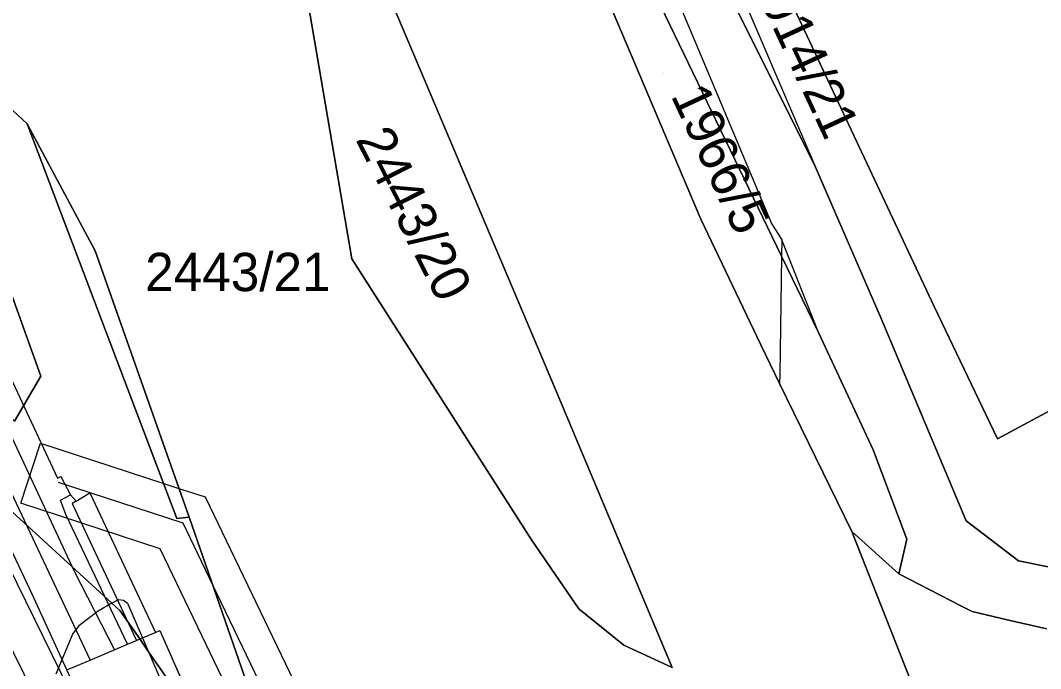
# Model space of a CAD drawing. Extents: x -263423 to -261326, y -1240067 to -1237864.
# Drawn here: x -262306.1 to -262253, y -1239812.3 to -1239778.6 of the extents above; entities that cross this region are included whole.
import ezdxf

# ---------------------------------------------------------------- set-up
doc = ezdxf.new("R2010")
doc.units = 0
for name, color, linetype in [('body_kn', 7, 'Continuous'), ('kladpar_druhypozemkov', 7, 'Continuous'), ('kladpar_hranice', 7, 'Continuous'), ('kladpar_parcelnecisla', 7, 'Continuous'), ('kladpar_plochy', 7, 'Continuous'), ('kladpar_sipky', 7, 'Continuous'), ('tarchy_linie', 7, 'Continuous'), ('zappar_hrandruhpozemk', 7, 'Continuous')]:
    doc.layers.add(name, color=color, linetype=linetype)

msp = doc.modelspace()

# ---------------------------------------------------------------- linework, layer by layer
at = {"layer": 'body_kn'}
for p, q in [((-262305.79, -1239783.95), (-262305.79, -1239783.95)), ((-262305.79, -1239783.95), (-262305.79, -1239783.95)), ((-262264.69, -1239786.21), (-262264.69, -1239786.21)), ((-262270.66, -1239788.92), (-262270.66, -1239788.92)), ((-262266.98, -1239789.15), (-262266.98, -1239789.15)), ((-262266.45, -1239790), (-262266.45, -1239790)), ((-262266.45, -1239790), (-262266.45, -1239790)), ((-262302.24, -1239790.57), (-262302.24, -1239790.57)), ((-262288.86, -1239790.99), (-262288.86, -1239790.99)), ((-262266.46, -1239790.84), (-262266.46, -1239790.84)), ((-262266.46, -1239790.84), (-262266.46, -1239790.84)), ((-262258.51, -1239793.47), (-262258.51, -1239793.47)), ((-262261.27, -1239794.09), (-262261.27, -1239794.09)), ((-262264.54, -1239794.82), (-262264.54, -1239794.82)), ((-262264.54, -1239794.82), (-262264.54, -1239794.82)), ((-262267.54, -1239795.47), (-262267.54, -1239795.47)), ((-262305.08, -1239797.1), (-262305.08, -1239797.1)), ((-262266.55, -1239797.02), (-262266.55, -1239797.02)), ((-262266.56, -1239797.49), (-262266.56, -1239797.49)), ((-262278.25, -1239797.79), (-262278.25, -1239797.79)), ((-262305.09, -1239800.6), (-262305.09, -1239800.6)), ((-262255.2, -1239800.36), (-262255.2, -1239800.36)), ((-262261.69, -1239800.94), (-262261.69, -1239800.94)), ((-262304.2, -1239802.42), (-262304.2, -1239802.42)), ((-262304.04, -1239802.33), (-262304.04, -1239802.33)), ((-262304.18, -1239802.63), (-262304.18, -1239802.63)), ((-262298.67, -1239802.69), (-262298.67, -1239802.69)), ((-262297.88, -1239802.95), (-262297.88, -1239802.95)), ((-262303.52, -1239803.28), (-262303.52, -1239803.28)), ((-262302.52, -1239803.19), (-262302.52, -1239803.19)), ((-262296.5, -1239803.4), (-262296.5, -1239803.4)), ((-262306.12, -1239803.73), (-262306.12, -1239803.73)), ((-262304.05, -1239803.57), (-262304.05, -1239803.57)), ((-262303.45, -1239803.74), (-262303.45, -1239803.74)), ((-262303.23, -1239803.61), (-262303.23, -1239803.61)), ((-262303.23, -1239803.61), (-262303.23, -1239803.61)), ((-262303.78, -1239804.31), (-262303.78, -1239804.31)), ((-262297.98, -1239804.52), (-262297.98, -1239804.52)), ((-262297.35, -1239804.45), (-262297.35, -1239804.45)), ((-262297.68, -1239804.75), (-262297.68, -1239804.75)), ((-262256.84, -1239804.64), (-262256.84, -1239804.64)), ((-262279.5, -1239805.64), (-262279.5, -1239805.64)), ((-262262.8, -1239805.2), (-262262.8, -1239805.2)), ((-262262.8, -1239805.2), (-262262.8, -1239805.2)), ((-262259.93, -1239805.59), (-262259.93, -1239805.59)), ((-262298.86, -1239806.1), (-262298.86, -1239806.1)), ((-262254.11, -1239806.73), (-262254.11, -1239806.73)), ((-262303.33, -1239807.26), (-262303.33, -1239807.26)), ((-262260.35, -1239807.41), (-262260.35, -1239807.41)), ((-262304.38, -1239807.92), (-262304.38, -1239807.92)), ((-262296.11, -1239808.02), (-262296.11, -1239808.02)), ((-262305.52, -1239808.46), (-262305.52, -1239808.46)), ((-262301.02, -1239808.75), (-262301.02, -1239808.75)), ((-262300.76, -1239808.78), (-262300.76, -1239808.78)), ((-262302.08, -1239809.35), (-262302.08, -1239809.35)), ((-262301.37, -1239808.94), (-262301.37, -1239808.94)), ((-262301.37, -1239808.94), (-262301.37, -1239808.94)), ((-262300.94, -1239809.33), (-262300.94, -1239809.33)), ((-262300.56, -1239808.94), (-262300.56, -1239808.94)), ((-262277.02, -1239809.23), (-262277.02, -1239809.23)), ((-262257.12, -1239809.07), (-262257.12, -1239809.07)), ((-262256.53, -1239809.37), (-262256.53, -1239809.37)), ((-262254.7, -1239809.8), (-262254.7, -1239809.8)), ((-262303.09, -1239810.12), (-262303.09, -1239810.12)), ((-262298.87, -1239810.36), (-262298.87, -1239810.36)), ((-262298.87, -1239810.36), (-262298.87, -1239810.36)), ((-262303.41, -1239810.51), (-262303.41, -1239810.51)), ((-262300.09, -1239810.88), (-262300.09, -1239810.88)), ((-262299.92, -1239810.8), (-262299.92, -1239810.8)), ((-262299.92, -1239810.8), (-262299.92, -1239810.8)), ((-262299.78, -1239810.74), (-262299.78, -1239810.74)), ((-262299.78, -1239810.74), (-262299.78, -1239810.74)), ((-262299.09, -1239810.46), (-262299.09, -1239810.46)), ((-262301.23, -1239811.36), (-262301.23, -1239811.36)), ((-262300.56, -1239811.08), (-262300.56, -1239811.08)), ((-262300.56, -1239811.08), (-262300.56, -1239811.08)), ((-262299.46, -1239811.47), (-262299.46, -1239811.47)), ((-262299.46, -1239811.47), (-262299.46, -1239811.47)), ((-262274.68, -1239811.12), (-262274.68, -1239811.12)), ((-262302.51, -1239811.9), (-262302.51, -1239811.9)), ((-262272.17, -1239812.28), (-262272.17, -1239812.28))]:
    msp.add_line(p, q, dxfattribs=at)
at = {"layer": 'kladpar_druhypozemkov'}
for p, q in [((-262272.62, -1239781.29), (-262272.62, -1239781.29)), ((-262283.82, -1239789.99), (-262283.82, -1239789.99)), ((-262300.96, -1239795.26), (-262300.96, -1239795.26))]:
    msp.add_line(p, q, dxfattribs=at)
at = {"layer": 'kladpar_hranice'}
for points in [[(-262252.63, -1239810.28), (-262254.7, -1239809.8), (-262256.53, -1239809.37), (-262257.12, -1239809.07), (-262260.35, -1239807.41), (-262259.93, -1239805.59), (-262261.69, -1239800.94), (-262264.54, -1239794.82), (-262266.46, -1239790.84), (-262273.5, -1239776.25), (-262283.23, -1239758.76), (-262289.84, -1239737.36), (-262297.65, -1239718.18), (-262294.65, -1239717.27)], [(-262294.65, -1239717.27), (-262293.71, -1239718.87), (-262291.34, -1239723.84), (-262289.29, -1239728.18), (-262283.06, -1239741.57), (-262277.32, -1239753.62), (-262273.77, -1239760.95), (-262258.51, -1239793.47), (-262255.2, -1239800.36), (-262251.32, -1239798.29)], [(-262250.4, -1239807.48), (-262254.11, -1239806.73), (-262256.84, -1239804.64), (-262261.27, -1239794.09), (-262264.69, -1239786.21), (-262269.33, -1239776.9), (-262277.13, -1239757.68), (-262279.99, -1239750.8), (-262286.1, -1239736.11), (-262294.65, -1239717.27)], [(-262294.65, -1239717.27), (-262286.1, -1239736.11), (-262279.99, -1239750.8), (-262277.13, -1239757.68), (-262269.33, -1239776.9), (-262264.69, -1239786.21), (-262261.27, -1239794.09), (-262256.84, -1239804.64), (-262254.11, -1239806.73), (-262250.4, -1239807.48)], [(-262297.65, -1239718.18), (-262289.84, -1239737.36), (-262283.23, -1239758.76), (-262275.7, -1239777.02), (-262270.66, -1239788.92), (-262267.54, -1239795.47), (-262266.56, -1239797.49), (-262262.8, -1239805.2), (-262252.31, -1239831.75)], [(-262302.09, -1239740.68), (-262296.15, -1239755.13), (-262296.06, -1239755.36), (-262293.5, -1239761.58), (-262289.6, -1239770.91), (-262288.52, -1239773.5), (-262278.25, -1239797.79), (-262272.17, -1239812.28), (-262274.68, -1239811.12), (-262277.02, -1239809.23), (-262279.5, -1239805.64), (-262288.86, -1239790.99), (-262291.16, -1239777.57), (-262298.99, -1239764.65), (-262302.49, -1239760.09), (-262304.17, -1239756.39), (-262304.6, -1239754.23), (-262304.64, -1239753.8), (-262304.73, -1239752.7), (-262304.83, -1239751.43), (-262304.48, -1239747.62), (-262304.46, -1239745.02), (-262305.35, -1239738.53)], [(-262308.44, -1239759.4), (-262304.83, -1239751.43), (-262304.73, -1239752.7), (-262304.64, -1239753.8), (-262304.6, -1239754.23), (-262304.17, -1239756.39), (-262302.49, -1239760.09), (-262298.99, -1239764.65), (-262291.16, -1239777.57), (-262288.86, -1239790.99), (-262279.5, -1239805.64), (-262277.02, -1239809.23), (-262274.68, -1239811.12), (-262272.17, -1239812.28), (-262278.25, -1239797.79), (-262288.52, -1239773.5), (-262289.6, -1239770.91), (-262293.5, -1239761.58), (-262296.06, -1239755.36), (-262296.15, -1239755.13), (-262302.09, -1239740.68)], [(-262251.32, -1239798.29), (-262255.2, -1239800.36), (-262258.51, -1239793.47), (-262273.77, -1239760.95), (-262259.96, -1239754.52), (-262258.68, -1239753.96), (-262244.61, -1239747.46)], [(-262283.23, -1239758.76), (-262273.5, -1239776.25), (-262266.46, -1239790.84), (-262264.54, -1239794.82), (-262261.69, -1239800.94), (-262259.93, -1239805.59), (-262260.35, -1239807.41), (-262262.8, -1239805.2), (-262266.56, -1239797.49), (-262267.54, -1239795.47), (-262270.66, -1239788.92), (-262275.7, -1239777.02), (-262283.23, -1239758.76)], [(-262323.55, -1239783.08), (-262321.66, -1239781.73), (-262321.59, -1239781.7), (-262316.57, -1239779.53), (-262315.96, -1239779.58), (-262311.99, -1239779.91), (-262311.24, -1239779.97), (-262308.83, -1239786.67), (-262305.08, -1239797.1), (-262306.45, -1239799.44), (-262309.09, -1239796.91), (-262311.49, -1239794.61), (-262312.18, -1239793.95), (-262317.51, -1239788.86), (-262322.92, -1239783.68), (-262323.39, -1239783.23), (-262323.55, -1239783.08)], [(-262309.24, -1239780.75), (-262305.79, -1239783.95), (-262297.98, -1239804.52), (-262297.35, -1239804.45), (-262292.87, -1239817.31), (-262295.25, -1239817.8), (-262297.26, -1239814.76), (-262298.74, -1239812.52), (-262299.46, -1239811.47), (-262299.92, -1239810.8), (-262300.94, -1239809.33), (-262301.37, -1239808.94), (-262309.5, -1239801.49)], [(-262253.81, -1239854.57), (-262263.14, -1239833.09), (-262268.32, -1239821.16), (-262271.03, -1239820.09), (-262274.23, -1239818.37), (-262276.74, -1239816.35), (-262278.52, -1239814.97), (-262278.84, -1239813.82), (-262282.02, -1239814.62), (-262289.2, -1239816.47), (-262291.81, -1239817.09), (-262292.87, -1239817.31), (-262297.35, -1239804.45), (-262302.24, -1239790.57), (-262305.79, -1239783.95), (-262309.24, -1239780.75)], [(-262305.79, -1239783.95), (-262302.24, -1239790.57), (-262297.35, -1239804.45), (-262297.98, -1239804.52), (-262305.79, -1239783.95)], [(-262306.45, -1239799.44), (-262305.08, -1239797.1), (-262308.83, -1239786.67)], [(-262309.5, -1239801.49), (-262301.37, -1239808.94), (-262300.94, -1239809.33), (-262299.92, -1239810.8), (-262299.46, -1239811.47), (-262298.74, -1239812.52)], [(-262262.8, -1239805.2), (-262260.35, -1239807.41), (-262257.12, -1239809.07), (-262256.53, -1239809.37), (-262254.7, -1239809.8), (-262252.63, -1239810.28)], [(-262252.31, -1239831.75), (-262262.8, -1239805.2)]]:
    msp.add_lwpolyline(points, dxfattribs=at)
at = {"layer": 'kladpar_plochy'}
for points in [[(-262252.63, -1239810.28), (-262254.7, -1239809.8), (-262256.53, -1239809.37), (-262257.12, -1239809.07), (-262260.35, -1239807.41), (-262259.93, -1239805.59), (-262261.69, -1239800.94), (-262264.54, -1239794.82), (-262266.46, -1239790.84), (-262273.5, -1239776.25), (-262283.23, -1239758.76), (-262289.84, -1239737.36), (-262297.65, -1239718.18), (-262294.65, -1239717.27), (-262286.1, -1239736.11), (-262279.99, -1239750.8), (-262277.13, -1239757.68), (-262269.33, -1239776.9), (-262264.69, -1239786.21), (-262261.27, -1239794.09), (-262256.84, -1239804.64), (-262254.11, -1239806.73), (-262250.4, -1239807.48)], [(-262250.4, -1239807.48), (-262254.11, -1239806.73), (-262256.84, -1239804.64), (-262261.27, -1239794.09), (-262264.69, -1239786.21), (-262269.33, -1239776.9), (-262277.13, -1239757.68), (-262279.99, -1239750.8), (-262286.1, -1239736.11), (-262294.65, -1239717.27), (-262293.71, -1239718.87), (-262291.34, -1239723.84), (-262289.29, -1239728.18), (-262283.06, -1239741.57), (-262277.32, -1239753.62), (-262273.77, -1239760.95), (-262258.51, -1239793.47), (-262255.2, -1239800.36), (-262251.32, -1239798.29)], [(-262289.84, -1239737.36), (-262283.23, -1239758.76), (-262275.7, -1239777.02), (-262270.66, -1239788.92), (-262267.54, -1239795.47), (-262266.56, -1239797.49), (-262262.8, -1239805.2), (-262252.31, -1239831.75)], [(-262302.09, -1239740.68), (-262296.15, -1239755.13), (-262296.06, -1239755.36), (-262293.5, -1239761.58), (-262289.6, -1239770.91), (-262288.52, -1239773.5), (-262278.25, -1239797.79), (-262272.17, -1239812.28), (-262274.68, -1239811.12), (-262277.02, -1239809.23), (-262279.5, -1239805.64), (-262288.86, -1239790.99), (-262291.16, -1239777.57), (-262298.99, -1239764.65), (-262302.49, -1239760.09), (-262304.17, -1239756.39), (-262304.6, -1239754.23), (-262304.64, -1239753.8), (-262304.73, -1239752.7), (-262304.83, -1239751.43), (-262304.48, -1239747.62), (-262304.46, -1239745.02), (-262305.35, -1239738.53)], [(-262308.44, -1239759.4), (-262304.83, -1239751.43), (-262304.73, -1239752.7), (-262304.64, -1239753.8), (-262304.6, -1239754.23), (-262304.17, -1239756.39), (-262302.49, -1239760.09), (-262298.99, -1239764.65), (-262291.16, -1239777.57), (-262288.86, -1239790.99), (-262279.5, -1239805.64), (-262277.02, -1239809.23), (-262274.68, -1239811.12), (-262272.17, -1239812.28), (-262278.25, -1239797.79), (-262288.52, -1239773.5), (-262289.6, -1239770.91), (-262293.5, -1239761.58), (-262296.06, -1239755.36), (-262296.15, -1239755.13), (-262302.09, -1239740.68)], [(-262251.32, -1239798.29), (-262255.2, -1239800.36), (-262258.51, -1239793.47), (-262273.77, -1239760.95), (-262259.96, -1239754.52), (-262258.68, -1239753.96), (-262244.61, -1239747.46)], [(-262309.24, -1239780.75), (-262305.79, -1239783.95), (-262297.98, -1239804.52), (-262297.35, -1239804.45), (-262292.87, -1239817.31), (-262295.25, -1239817.8), (-262297.26, -1239814.76), (-262298.74, -1239812.52), (-262299.46, -1239811.47), (-262299.92, -1239810.8), (-262300.94, -1239809.33), (-262301.37, -1239808.94), (-262309.5, -1239801.49)], [(-262253.81, -1239854.57), (-262263.14, -1239833.09), (-262268.32, -1239821.16), (-262271.03, -1239820.09), (-262274.23, -1239818.37), (-262276.74, -1239816.35), (-262278.52, -1239814.97), (-262278.84, -1239813.82), (-262282.02, -1239814.62), (-262289.2, -1239816.47), (-262291.81, -1239817.09), (-262292.87, -1239817.31), (-262297.35, -1239804.45), (-262302.24, -1239790.57), (-262305.79, -1239783.95), (-262309.24, -1239780.75)], [(-262306.45, -1239799.44), (-262305.08, -1239797.1), (-262308.83, -1239786.67)], [(-262309.5, -1239801.49), (-262301.37, -1239808.94), (-262300.94, -1239809.33), (-262299.92, -1239810.8), (-262299.46, -1239811.47), (-262298.74, -1239812.52), (-262297.26, -1239814.76), (-262295.25, -1239817.8), (-262296.58, -1239818.08), (-262300.06, -1239818.8), (-262302.54, -1239819.22), (-262303.89, -1239819.45), (-262306.16, -1239819.83)], [(-262252.31, -1239831.75), (-262262.8, -1239805.2), (-262260.35, -1239807.41), (-262257.12, -1239809.07), (-262256.53, -1239809.37), (-262254.7, -1239809.8), (-262252.63, -1239810.28)]]:
    msp.add_lwpolyline(points, dxfattribs=at)
for points in [[(-262283.23, -1239758.76), (-262273.5, -1239776.25), (-262266.46, -1239790.84), (-262264.54, -1239794.82), (-262261.69, -1239800.94), (-262259.93, -1239805.59), (-262260.35, -1239807.41), (-262262.8, -1239805.2), (-262266.56, -1239797.49), (-262267.54, -1239795.47), (-262270.66, -1239788.92), (-262275.7, -1239777.02)], [(-262323.55, -1239783.08), (-262321.66, -1239781.73), (-262321.59, -1239781.7), (-262316.57, -1239779.53), (-262315.96, -1239779.58), (-262311.99, -1239779.91), (-262311.24, -1239779.97), (-262308.83, -1239786.67), (-262305.08, -1239797.1), (-262306.45, -1239799.44), (-262309.09, -1239796.91), (-262311.49, -1239794.61), (-262312.18, -1239793.95), (-262317.51, -1239788.86), (-262322.92, -1239783.68), (-262323.39, -1239783.23)], [(-262305.79, -1239783.95), (-262302.24, -1239790.57), (-262297.35, -1239804.45), (-262297.98, -1239804.52)]]:
    msp.add_lwpolyline(points, close=True, dxfattribs=at)
at = {"layer": 'kladpar_sipky'}
msp.add_line((-262300.24, -1239796.69), (-262300.24, -1239796.69), dxfattribs=at)
at = {"layer": 'tarchy_linie'}
for points in [[(-262313.46, -1239741), (-262313.17, -1239743.08), (-262317.38, -1239744.81), (-262318.41, -1239745.34), (-262321.53, -1239746.93), (-262325.3, -1239748.85), (-262325.46, -1239748.93), (-262325.01, -1239749.54), (-262321.19, -1239754.68), (-262324.41, -1239757.42), (-262335.15, -1239766.59), (-262334.69, -1239767.18), (-262333.33, -1239768.93), (-262330.87, -1239772.09), (-262325.11, -1239779.49), (-262322.76, -1239782.52), (-262318.76, -1239787.66), (-262317.37, -1239789.45), (-262313.05, -1239798.24), (-262302.7, -1239819.25), (-262299.74, -1239825.25), (-262283.73, -1239860.36)], [(-262283.06, -1239741.57), (-262282.68, -1239742.36), (-262283.27, -1239742.91), (-262287.04, -1239746.42), (-262296.23, -1239754.96), (-262300.31, -1239758.75), (-262302.27, -1239760.38), (-262323.66, -1239778.23), (-262323.85, -1239778.39), (-262321.35, -1239781.6), (-262315.71, -1239788.85), (-262314.1, -1239792.12), (-262309.48, -1239801.51), (-262300.9, -1239818.94), (-262298.16, -1239824.5), (-262283.92, -1239855.72)], [(-262315.1, -1239788.17), (-262315.4, -1239788.36), (-262317.74, -1239784.69), (-262312.67, -1239781.42), (-262310.31, -1239785.1), (-262311.85, -1239786.09), (-262304.2, -1239802.42), (-262304.04, -1239802.33), (-262303.52, -1239803.28), (-262303.23, -1239803.61), (-262302.52, -1239803.19), (-262299.09, -1239810.46), (-262298.87, -1239810.36), (-262296.99, -1239814.64), (-262298.21, -1239815.16), (-262295.62, -1239821.01), (-262290.26, -1239833.21), (-262275.29, -1239867.64)], [(-262312.92, -1239786.77), (-262303.33, -1239807.26), (-262301.23, -1239811.36)], [(-262314.03, -1239787.49), (-262304.38, -1239807.92), (-262302.51, -1239811.9)], [(-262280.31, -1239865.53), (-262293.79, -1239834.9), (-262299.14, -1239822.63), (-262301.79, -1239816.68), (-262303.72, -1239812.41), (-262305.52, -1239808.46), (-262315.1, -1239788.17)], [(-262278.37, -1239848.67), (-262293.41, -1239817.42), (-262298.86, -1239806.1), (-262306.12, -1239803.73), (-262305.09, -1239800.6), (-262298.67, -1239802.69), (-262297.88, -1239802.95), (-262296.5, -1239803.4), (-262290.11, -1239816.69), (-262288.16, -1239820.73), (-262286.14, -1239828.73), (-262284.52, -1239835), (-262278.37, -1239848.67)], [(-262304.18, -1239802.63), (-262297.68, -1239804.75), (-262296.11, -1239808.02), (-262291.75, -1239817.08), (-262286.14, -1239828.73)], [(-262300.56, -1239811.08), (-262303.78, -1239804.31), (-262304.05, -1239803.57), (-262303.52, -1239803.28)], [(-262303.23, -1239803.61), (-262303.45, -1239803.74), (-262300.09, -1239810.88)]]:
    msp.add_lwpolyline(points, dxfattribs=at)
at = {"layer": 'zappar_hrandruhpozemk'}
for p, q in [((-262280.63, -1239756.64), (-262266.98, -1239789.15)), ((-262266.98, -1239789.15), (-262266.45, -1239790)), ((-262266.45, -1239790), (-262266.46, -1239790.84)), ((-262264.54, -1239794.82), (-262266.45, -1239790)), ((-262266.46, -1239790.84), (-262266.55, -1239797.02)), ((-262266.55, -1239797.02), (-262266.56, -1239797.49)), ((-262300.56, -1239808.94), (-262299.78, -1239810.74)), ((-262298.87, -1239810.36), (-262296.99, -1239814.64)), ((-262303.41, -1239810.51), (-262304.29, -1239812.63)), ((-262299.78, -1239810.74), (-262299.46, -1239811.47)), ((-262299.46, -1239811.47), (-262297.91, -1239815.03))]:
    msp.add_line(p, q, dxfattribs=at)
for points in [[(-262279.99, -1239750.8), (-262278.36, -1239754.56), (-262269.42, -1239775.16), (-262264.69, -1239786.21)], [(-262301.37, -1239808.94), (-262301.02, -1239808.75), (-262300.76, -1239808.78), (-262300.56, -1239808.94)], [(-262301.37, -1239808.94), (-262302.08, -1239809.35), (-262303.09, -1239810.12), (-262303.41, -1239810.51)], [(-262299.92, -1239810.8), (-262299.78, -1239810.74), (-262299.09, -1239810.46), (-262298.87, -1239810.36)], [(-262303.72, -1239812.41), (-262302.51, -1239811.9), (-262300.56, -1239811.08), (-262300.09, -1239810.88), (-262299.92, -1239810.8)]]:
    msp.add_lwpolyline(points, dxfattribs=at)

# ---------------------------------------------------------------- texts
at = {"layer": 'kladpar_parcelnecisla'}
for s, rotation, p in [('2014/21', 295, (-262268.239, -1239776.129)), ('1966/5', 295, (-262272.256, -1239782.468)), ('2443/20', 297, (-262288.69, -1239784.756))]:
    msp.add_text(s, height=2, rotation=rotation, dxfattribs=at).set_placement(p)
msp.add_text('2443/21', height=2, dxfattribs=at).set_placement((-262299.637, -1239792.67))

doc.saveas('drawing.dxf')
